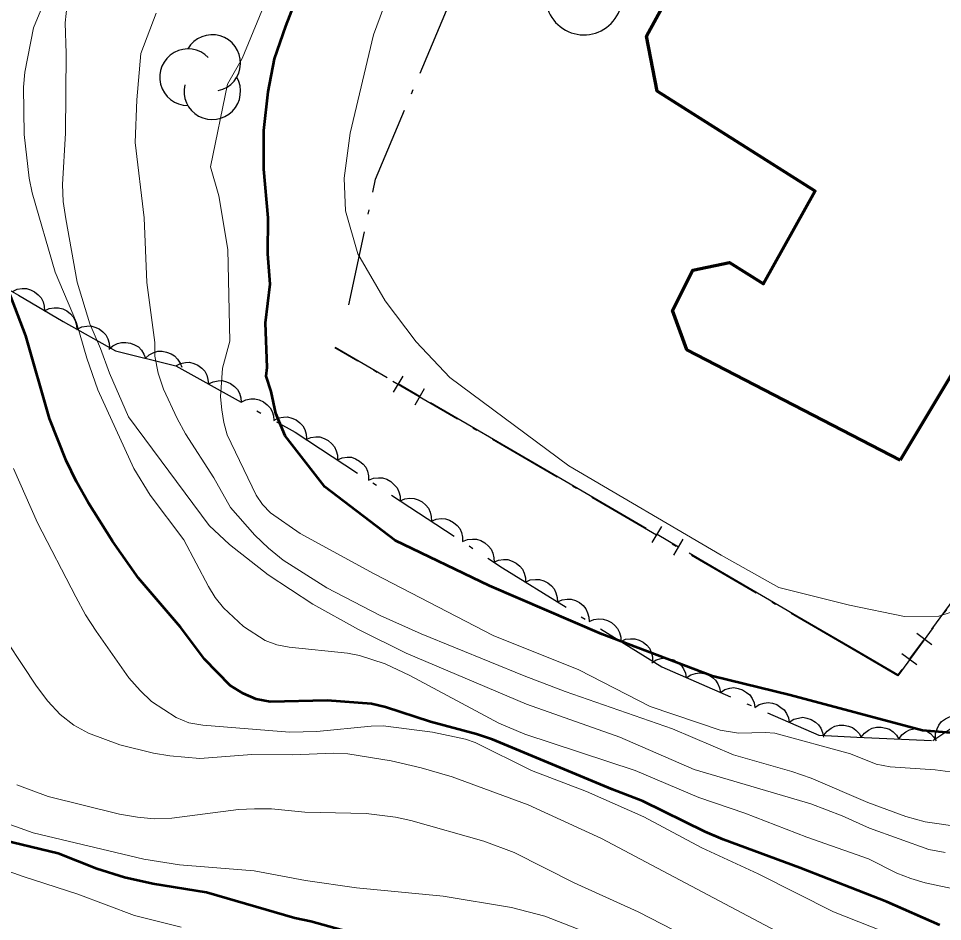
# Model space of a CAD drawing. Extents: x 356765 to 358572, y 5103174 to 5104650.
# Drawn here: x 357594.46 to 357631.51, y 5103522.49 to 5103558.71 of the extents above; entities that cross this region are included whole.
import ezdxf

# ---------------------------------------------------------------- set-up
doc = ezdxf.new("R2010")
doc.units = 0
doc.header["$LTSCALE"] = 0.6
doc.linetypes.add('DOT_DASHED', pattern=[7.7, 5, -1.2, 0.3, -1.2])
for name, color, linetype, lineweight in [('1', 7, 'Continuous', 53), ('2', 7, 'Continuous', 13), ('31', 7, 'Continuous', 70), ('37', 7, 'Continuous', 13), ('41', 7, 'DOT_DASHED', 25), ('44', 7, 'Continuous', 25)]:
    doc.layers.add(name, color=color, linetype=linetype, lineweight=lineweight)

msp = doc.modelspace()

# ---------------------------------------------------------------- linework, layer by layer
at = {"layer": '1'}
for points in [[(357632.46, 5103530.01), (357630.7, 5103530.15), (357625.4, 5103531.57), (357622.29, 5103532.33), (357617.85, 5103534.02), (357613.35, 5103535.95), (357609.56, 5103537.77), (357606.75, 5103539.92), (357605.16, 5103541.97), (357604.78, 5103542.86), (357604.59, 5103543.75), (357604.4, 5103544.36), (357604.43, 5103544.71), (357604.37, 5103546.5), (357604.55, 5103548.05), (357604.46, 5103549.27), (357604.48, 5103550.71), (357604.3, 5103552.66), (357604.3, 5103554.22), (357604.48, 5103555.77), (357604.73, 5103557.09), (357605.18, 5103558.4), (357605.79, 5103560)], [(357631.4, 5103522.34), (357629.27, 5103523.28), (357625.78, 5103524.65), (357622.71, 5103525.78), (357621.99, 5103526.09), (357619.49, 5103527.32), (357618.27, 5103527.78), (357613.47, 5103529.79), (357612.82, 5103530), (357610.98, 5103530.5), (357609.18, 5103531.09), (357608.62, 5103531.22), (357606.84, 5103531.36), (357604.55, 5103531.3), (357603.99, 5103531.41), (357603.47, 5103531.63), (357602.95, 5103531.96), (357601.92, 5103533.01), (357600.96, 5103534.29), (357599.28, 5103536.26), (357598.23, 5103537.75), (357597.26, 5103539.3), (357596.79, 5103540.12), (357596.38, 5103540.98), (357595.71, 5103542.67), (357594.76, 5103545.98), (357593.84, 5103548.4)], [(357610.51, 5103521.29), (357606.18, 5103522.49), (357605.54, 5103522.63), (357602, 5103523.65), (357599.85, 5103524), (357598.72, 5103524.26), (357597.61, 5103524.61), (357596.05, 5103525.22), (357593.49, 5103525.84)]]:
    msp.add_lwpolyline(points, dxfattribs=at)
at = {"layer": '2'}
for points in [[(357632.57, 5103523.67), (357630.81, 5103524.04), (357630.23, 5103524.21), (357629.68, 5103524.43), (357628.54, 5103525), (357626.06, 5103525.88), (357623.58, 5103526.84), (357621.74, 5103527.46), (357619.19, 5103528.55), (357614.76, 5103530.01), (357613.72, 5103530.45), (357610.15, 5103532.36), (357609.17, 5103532.82), (357608.13, 5103533.16), (357607.65, 5103533.25), (357605.31, 5103533.5), (357604.82, 5103533.59), (357604.35, 5103533.76), (357603.48, 5103534.32), (357602.68, 5103535.07), (357602.35, 5103535.48), (357602.08, 5103535.93), (357601.09, 5103537.8), (357599.74, 5103539.59), (357599.09, 5103540.66), (357597.65, 5103543.82), (357597.21, 5103545.09), (357596.79, 5103546.51), (357595.93, 5103548.53), (357595.02, 5103551.72), (357594.9, 5103552.3), (357594.69, 5103554.05), (357594.67, 5103555.95), (357594.72, 5103556.55), (357595.07, 5103558.34), (357595.49, 5103559.37)], [(357631.61, 5103525.26), (357630.95, 5103525.38), (357628.58, 5103526.23), (357627.48, 5103526.73), (357626.23, 5103527.21), (357621.55, 5103528.59), (357618.57, 5103529.88), (357614.83, 5103531.21), (357610, 5103533.25), (357608.09, 5103534.2), (357606.27, 5103535.22), (357604.47, 5103536.4), (357602.93, 5103537.61), (357602.11, 5103538.38), (357598.87, 5103542.73), (357598.11, 5103544.48), (357597.75, 5103545.47), (357597.32, 5103546.46), (357596.82, 5103548.13), (357596.36, 5103550.67), (357596.25, 5103551.37), (357596.23, 5103552.05), (357596.35, 5103554.11), (357596.38, 5103557.3), (357596.34, 5103558.53), (357596.46, 5103559.67)], [(357633.02, 5103528.34), (357631.21, 5103528.57), (357629.4, 5103528.7), (357628.85, 5103528.8), (357627.82, 5103529.21), (357624.78, 5103530.04), (357624.4, 5103530.07), (357623.33, 5103530.04), (357622.59, 5103530.16), (357619.79, 5103531.12), (357616.93, 5103532.59), (357613.49, 5103533.96), (357608.72, 5103536.44), (357605.76, 5103538.05), (357604.57, 5103538.88), (357604.25, 5103539.21), (357603.99, 5103539.59), (357602.83, 5103542.01), (357602.69, 5103542.5), (357602.61, 5103543.01), (357602.56, 5103543.54), (357602.64, 5103544.68), (357602.94, 5103545.77), (357602.86, 5103549.45), (357602.49, 5103551.6), (357602.16, 5103552.76), (357602.85, 5103556.07), (357603.43, 5103557.11), (357604.47, 5103559.65)], [(357632.68, 5103535.17), (357631.36, 5103534.74), (357629.98, 5103534.73), (357627.78, 5103535.18), (357624.95, 5103535.89), (357622.63, 5103537.18), (357616.52, 5103540.77), (357611.75, 5103544.31), (357610.4, 5103545.74), (357609.17, 5103547.39), (357608.07, 5103549.27), (357607.58, 5103551), (357607.52, 5103552.3), (357607.76, 5103554.11), (357608.7, 5103558.06), (357609.23, 5103559.51)], [(357632.38, 5103526.26), (357630.81, 5103526.49), (357630.04, 5103526.7), (357628.51, 5103527.26), (357626.24, 5103528.24), (357625.47, 5103528.51), (357623.12, 5103529.18), (357620.68, 5103530.22), (357616.38, 5103531.72), (357614.73, 5103532.34), (357610.6, 5103534.03), (357608.96, 5103534.76), (357606.82, 5103535.87), (357605.07, 5103536.99), (357604.49, 5103537.46), (357603.94, 5103537.99), (357602.96, 5103539.09), (357602.29, 5103540.28), (357601.16, 5103542.05), (357600.83, 5103542.66), (357600.28, 5103543.84), (357600.06, 5103544.49), (357599.93, 5103545.17), (357599.93, 5103545.72), (357599.61, 5103548.12), (357599.5, 5103550.71), (357599.14, 5103553.74), (357599.21, 5103555.45), (357599.37, 5103557.31), (357599.98, 5103558.92)], [(357630.18, 5103521.68), (357627.14, 5103522.88), (357624.12, 5103524.4), (357621.86, 5103525.45), (357619.53, 5103526.69), (357617.23, 5103527.71), (357615.03, 5103528.55), (357612.77, 5103529.67), (357612.38, 5103529.8), (357611.06, 5103530.08), (357609.09, 5103530.34), (357608.6, 5103530.33), (357606.43, 5103530.11), (357605.33, 5103530.09), (357601.85, 5103530.36), (357601.29, 5103530.46), (357600.79, 5103530.67), (357599.8, 5103531.32), (357599.34, 5103531.75), (357598.89, 5103532.26), (357597.58, 5103534.13), (357597.15, 5103534.79), (357596.76, 5103535.51), (357595.23, 5103538.48), (357594.27, 5103540.66)], [(357626.39, 5103521.29), (357617.83, 5103525.82), (357614.89, 5103527.17), (357611.85, 5103528.3), (357610.61, 5103528.66), (357609.41, 5103528.93), (357607.67, 5103529.21), (357607.09, 5103529.24), (357605.46, 5103529.17), (357603.82, 5103529.19), (357601.74, 5103529.03), (357600.53, 5103529.13), (357599.88, 5103529.24), (357598.53, 5103529.58), (357597.27, 5103530.05), (357596.68, 5103530.36), (357596.13, 5103530.8), (357595.64, 5103531.33), (357595.19, 5103531.93), (357593.42, 5103534.58)], [(357625.99, 5103519.44), (357619.31, 5103522.88), (357616.74, 5103524.04), (357614.33, 5103525.26), (357613.12, 5103525.71), (357610.19, 5103526.54), (357609.58, 5103526.68), (357608.4, 5103526.82), (357605.95, 5103526.88), (357604.61, 5103527.01), (357603.93, 5103527.01), (357603.28, 5103526.98), (357600.61, 5103526.63), (357599.91, 5103526.61), (357599.23, 5103526.67), (357598.52, 5103526.8), (357595.66, 5103527.51), (357594.4, 5103527.97)], [(357616.9, 5103522.19), (357615.56, 5103522.7), (357614.23, 5103523.05), (357611.49, 5103523.51), (357608.02, 5103523.84), (357605.97, 5103524.13), (357603.91, 5103524.53), (357600.92, 5103524.76), (357599.49, 5103524.99), (357595.06, 5103526.05), (357593.82, 5103526.49)], [(357600.98, 5103522.26), (357599.12, 5103522.73), (357596.85, 5103523.59), (357594.65, 5103524.29), (357592.88, 5103524.92)]]:
    msp.add_lwpolyline(points, dxfattribs=at)
at = {"layer": '31'}
msp.add_lwpolyline([(357629.81, 5103540.99), (357621.26, 5103545.42), (357620.68, 5103547), (357621.49, 5103548.62), (357622.96, 5103548.92), (357624.33, 5103548.07), (357626.4, 5103551.79), (357620.07, 5103555.79), (357619.64, 5103558), (357621.65, 5103561.68), (357623.9, 5103562.13), (357626.4, 5103560.63), (357628.99, 5103565.3), (357632.61, 5103563.2), (357633.64, 5103565.01), (357636.35, 5103563.38), (357635.38, 5103561.63), (357638.98, 5103559.55), (357634.62, 5103551.9), (357635.92, 5103551.18), (357629.81, 5103540.99)], close=True, dxfattribs=at)
at = {"layer": '37', "lineweight": 25}
for p, q in [((357609.25, 5103544.3), (357607.16, 5103545.52)), ((357609.5, 5103543.72), (357609.88, 5103544.37)), ((357610.55, 5103543.55), (357609.69, 5103544.05)), ((357610.36, 5103543.22), (357610.74, 5103543.87)), ((357615.3, 5103540.78), (357610.98, 5103543.29)), ((357619.62, 5103538.26), (357615.3, 5103540.78)), ((357619.87, 5103537.69), (357620.25, 5103538.33)), ((357620.92, 5103537.51), (357620.06, 5103538.01)), ((357620.73, 5103537.18), (357621.11, 5103537.83)), ((357625.67, 5103534.74), (357621.35, 5103537.26)), ((357630.77, 5103533.81), (357630.17, 5103533.01)), ((357631.07, 5103533.59), (357630.47, 5103534.04)), ((357630.48, 5103532.79), (357629.87, 5103533.23))]:
    msp.add_line(p, q, dxfattribs=at)
at = {"layer": '37', "linetype": 'DOT_DASHED', "lineweight": 25}
msp.add_lwpolyline([(357640.74, 5103548.19), (357636.75, 5103542.09), (357633.87, 5103538), (357629.72, 5103532.35), (357628.03, 5103533.34), (357607.15, 5103545.5)], dxfattribs=at)
at = {"layer": '37', "lineweight": 25}
for points in [[(357634.02, 5103538.25), (357633.85, 5103538.01), (357631.06, 5103534.22)], [(357629.88, 5103532.6), (357629.71, 5103532.38), (357628.04, 5103533.36), (357625.67, 5103534.74)]]:
    msp.add_lwpolyline(points, dxfattribs=at)
at = {"layer": '41'}
msp.add_lwpolyline([(357607.71, 5103547.22), (357608.78, 5103552.26), (357613.41, 5103563.29), (357619.84, 5103576.28)], dxfattribs=at)
at = {"layer": '44', "linetype": 'DOT_DASHED'}
msp.add_lwpolyline([(357592.38, 5103548.81), (357594.47, 5103547.61), (357596.26, 5103546.55), (357598.35, 5103545.38), (357600.77, 5103544.78), (357605.55, 5103542.12), (357613.87, 5103536.68), (357620.25, 5103532.7), (357626.55, 5103529.97), (357628.07, 5103529.89), (357631.12, 5103529.75), (357632.39, 5103530.6), (357633.35, 5103531.62), (357634.95, 5103533.06), (357640.73, 5103539.16), (357643.89, 5103541.29), (357646.28, 5103543.45), (357649.4, 5103544.82), (357653.59, 5103545.99), (357657.31, 5103547.02), (357661.32, 5103547.9), (357663.48, 5103548.25)], dxfattribs=at)
at = {"layer": '44'}
for points in [[(357594.22, 5103547.76), (357594.41, 5103547.85), (357594.61, 5103547.88), (357594.78, 5103547.88), (357594.95, 5103547.83), (357595.11, 5103547.75), (357595.26, 5103547.63), (357595.37, 5103547.51), (357595.45, 5103547.35), (357595.5, 5103547.17), (357595.51, 5103546.99)], [(357595.51, 5103546.99), (357595.7, 5103547.08), (357595.9, 5103547.11), (357596.07, 5103547.11), (357596.24, 5103547.07), (357596.4, 5103546.99), (357596.55, 5103546.86), (357596.66, 5103546.74), (357596.74, 5103546.59), (357596.79, 5103546.41), (357596.8, 5103546.23)], [(357596.81, 5103546.24), (357597, 5103546.34), (357597.2, 5103546.37), (357597.36, 5103546.38), (357597.53, 5103546.33), (357597.7, 5103546.26), (357597.85, 5103546.14), (357597.97, 5103546.02), (357598.05, 5103545.86), (357598.1, 5103545.69), (357598.12, 5103545.51)], [(357598.09, 5103545.44), (357598.25, 5103545.58), (357598.43, 5103545.67), (357598.59, 5103545.72), (357598.77, 5103545.72), (357598.95, 5103545.69), (357599.12, 5103545.62), (357599.27, 5103545.54), (357599.39, 5103545.41), (357599.49, 5103545.25), (357599.55, 5103545.08)], [(357599.55, 5103545.08), (357599.7, 5103545.22), (357599.89, 5103545.31), (357600.05, 5103545.36), (357600.22, 5103545.36), (357600.4, 5103545.33), (357600.58, 5103545.26), (357600.72, 5103545.18), (357600.84, 5103545.05), (357600.94, 5103544.89), (357601.01, 5103544.72)], [(357600.77, 5103544.78), (357600.96, 5103544.87), (357601.16, 5103544.91), (357601.32, 5103544.92), (357601.49, 5103544.87), (357601.66, 5103544.8), (357601.81, 5103544.68), (357601.93, 5103544.56), (357602.01, 5103544.41), (357602.06, 5103544.23), (357602.08, 5103544.05)], [(357602.08, 5103544.05), (357602.27, 5103544.14), (357602.47, 5103544.18), (357602.63, 5103544.19), (357602.8, 5103544.14), (357602.97, 5103544.07), (357603.12, 5103543.95), (357603.24, 5103543.83), (357603.32, 5103543.68), (357603.38, 5103543.5), (357603.39, 5103543.32)], [(357603.39, 5103543.32), (357603.58, 5103543.42), (357603.78, 5103543.45), (357603.94, 5103543.46), (357604.11, 5103543.41), (357604.28, 5103543.34), (357604.43, 5103543.22), (357604.55, 5103543.1), (357604.63, 5103542.95), (357604.69, 5103542.77), (357604.7, 5103542.59)], [(357604.7, 5103542.59), (357604.89, 5103542.69), (357605.09, 5103542.72), (357605.25, 5103542.73), (357605.42, 5103542.68), (357605.59, 5103542.61), (357605.74, 5103542.49), (357605.86, 5103542.37), (357605.94, 5103542.22), (357606, 5103542.04), (357606.01, 5103541.86)], [(357605.99, 5103541.83), (357606.19, 5103541.91), (357606.39, 5103541.93), (357606.55, 5103541.93), (357606.72, 5103541.87), (357606.88, 5103541.78), (357607.02, 5103541.65), (357607.13, 5103541.53), (357607.2, 5103541.37), (357607.25, 5103541.19), (357607.25, 5103541.01)], [(357607.25, 5103541.01), (357607.44, 5103541.09), (357607.64, 5103541.11), (357607.81, 5103541.11), (357607.98, 5103541.05), (357608.14, 5103540.96), (357608.28, 5103540.83), (357608.39, 5103540.71), (357608.46, 5103540.55), (357608.5, 5103540.37), (357608.5, 5103540.19)], [(357608.5, 5103540.19), (357608.7, 5103540.27), (357608.9, 5103540.29), (357609.06, 5103540.28), (357609.23, 5103540.23), (357609.39, 5103540.14), (357609.53, 5103540.01), (357609.64, 5103539.89), (357609.71, 5103539.73), (357609.76, 5103539.55), (357609.76, 5103539.37)], [(357609.76, 5103539.37), (357609.95, 5103539.45), (357610.15, 5103539.47), (357610.32, 5103539.46), (357610.49, 5103539.41), (357610.65, 5103539.32), (357610.79, 5103539.19), (357610.9, 5103539.07), (357610.97, 5103538.91), (357611.01, 5103538.73), (357611.02, 5103538.55)], [(357611.02, 5103538.55), (357611.21, 5103538.63), (357611.41, 5103538.65), (357611.58, 5103538.64), (357611.74, 5103538.59), (357611.9, 5103538.5), (357612.05, 5103538.37), (357612.15, 5103538.25), (357612.22, 5103538.09), (357612.27, 5103537.91), (357612.27, 5103537.73)], [(357612.27, 5103537.73), (357612.46, 5103537.81), (357612.67, 5103537.83), (357612.83, 5103537.82), (357613, 5103537.77), (357613.16, 5103537.68), (357613.3, 5103537.55), (357613.41, 5103537.43), (357613.48, 5103537.26), (357613.52, 5103537.08), (357613.53, 5103536.9)], [(357613.52, 5103536.9), (357613.71, 5103536.98), (357613.91, 5103537.01), (357614.08, 5103537.01), (357614.25, 5103536.95), (357614.41, 5103536.87), (357614.56, 5103536.74), (357614.67, 5103536.62), (357614.74, 5103536.46), (357614.79, 5103536.28), (357614.79, 5103536.1)], [(357614.79, 5103536.1), (357614.98, 5103536.19), (357615.19, 5103536.21), (357615.35, 5103536.21), (357615.52, 5103536.16), (357615.68, 5103536.08), (357615.83, 5103535.95), (357615.94, 5103535.83), (357616.01, 5103535.67), (357616.06, 5103535.49), (357616.07, 5103535.31)], [(357616.07, 5103535.31), (357616.26, 5103535.39), (357616.46, 5103535.42), (357616.62, 5103535.42), (357616.79, 5103535.37), (357616.96, 5103535.28), (357617.1, 5103535.16), (357617.21, 5103535.03), (357617.28, 5103534.87), (357617.33, 5103534.7), (357617.34, 5103534.52)], [(357617.34, 5103534.52), (357617.53, 5103534.6), (357617.73, 5103534.63), (357617.9, 5103534.62), (357618.07, 5103534.57), (357618.23, 5103534.49), (357618.37, 5103534.36), (357618.48, 5103534.24), (357618.56, 5103534.08), (357618.61, 5103533.9), (357618.61, 5103533.72)], [(357618.61, 5103533.72), (357618.8, 5103533.81), (357619, 5103533.83), (357619.17, 5103533.83), (357619.34, 5103533.78), (357619.5, 5103533.69), (357619.65, 5103533.57), (357619.76, 5103533.45), (357619.83, 5103533.29), (357619.88, 5103533.11), (357619.88, 5103532.93)], [(357619.85, 5103532.87), (357620.03, 5103532.98), (357620.23, 5103533.04), (357620.39, 5103533.06), (357620.56, 5103533.03), (357620.74, 5103532.98), (357620.9, 5103532.87), (357621.03, 5103532.77), (357621.12, 5103532.62), (357621.2, 5103532.45), (357621.23, 5103532.27)], [(357621.23, 5103532.27), (357621.41, 5103532.39), (357621.6, 5103532.44), (357621.77, 5103532.46), (357621.94, 5103532.44), (357622.12, 5103532.38), (357622.28, 5103532.28), (357622.4, 5103532.17), (357622.5, 5103532.02), (357622.57, 5103531.86), (357622.61, 5103531.68)], [(357622.61, 5103531.68), (357622.78, 5103531.79), (357622.98, 5103531.85), (357623.14, 5103531.87), (357623.32, 5103531.84), (357623.49, 5103531.78), (357623.65, 5103531.68), (357623.78, 5103531.58), (357623.88, 5103531.43), (357623.95, 5103531.26), (357623.98, 5103531.08)], [(357623.98, 5103531.08), (357624.16, 5103531.19), (357624.36, 5103531.25), (357624.52, 5103531.27), (357624.69, 5103531.25), (357624.87, 5103531.19), (357625.03, 5103531.08), (357625.16, 5103530.98), (357625.25, 5103530.83), (357625.33, 5103530.66), (357625.36, 5103530.49)], [(357625.36, 5103530.49), (357625.54, 5103530.6), (357625.73, 5103530.65), (357625.9, 5103530.68), (357626.07, 5103530.65), (357626.24, 5103530.59), (357626.41, 5103530.49), (357626.53, 5103530.38), (357626.63, 5103530.24), (357626.7, 5103530.07), (357626.74, 5103529.89)], [(357631.23, 5103529.82), (357631.23, 5103530.03), (357631.29, 5103530.22), (357631.36, 5103530.37), (357631.47, 5103530.51), (357631.62, 5103530.62), (357631.79, 5103530.7), (357631.95, 5103530.75), (357632.12, 5103530.75), (357632.31, 5103530.72), (357632.47, 5103530.66)], [(357626.75, 5103529.96), (357626.88, 5103530.13), (357627.04, 5103530.25), (357627.19, 5103530.32), (357627.36, 5103530.36), (357627.55, 5103530.37), (357627.73, 5103530.32), (357627.89, 5103530.27), (357628.03, 5103530.17), (357628.16, 5103530.03), (357628.25, 5103529.88)], [(357628.25, 5103529.88), (357628.38, 5103530.05), (357628.54, 5103530.17), (357628.68, 5103530.25), (357628.86, 5103530.29), (357629.04, 5103530.29), (357629.23, 5103530.25), (357629.38, 5103530.2), (357629.53, 5103530.1), (357629.66, 5103529.97), (357629.75, 5103529.81)], [(357629.75, 5103529.81), (357629.87, 5103529.98), (357630.04, 5103530.1), (357630.18, 5103530.18), (357630.35, 5103530.22), (357630.54, 5103530.23), (357630.73, 5103530.18), (357630.88, 5103530.13), (357631.02, 5103530.03), (357631.15, 5103529.9), (357631.25, 5103529.74)]]:
    msp.add_lwpolyline(points, dxfattribs=at)
for centre, radius, start, end in [((357617.1309, 5103559.5876), 1.5345, 166.93686, 29.62122), ((357602.2336, 5103556.9227), 1.134, 282.26917, 149.72626), ((357601.2584, 5103556.3558), 1.134, 44.11537, 269.80396), ((357602.2336, 5103555.7888), 1.134, 166.93686, 29.62122)]:
    msp.add_arc(centre, radius, start, end, dxfattribs=at)

doc.saveas('drawing.dxf')
